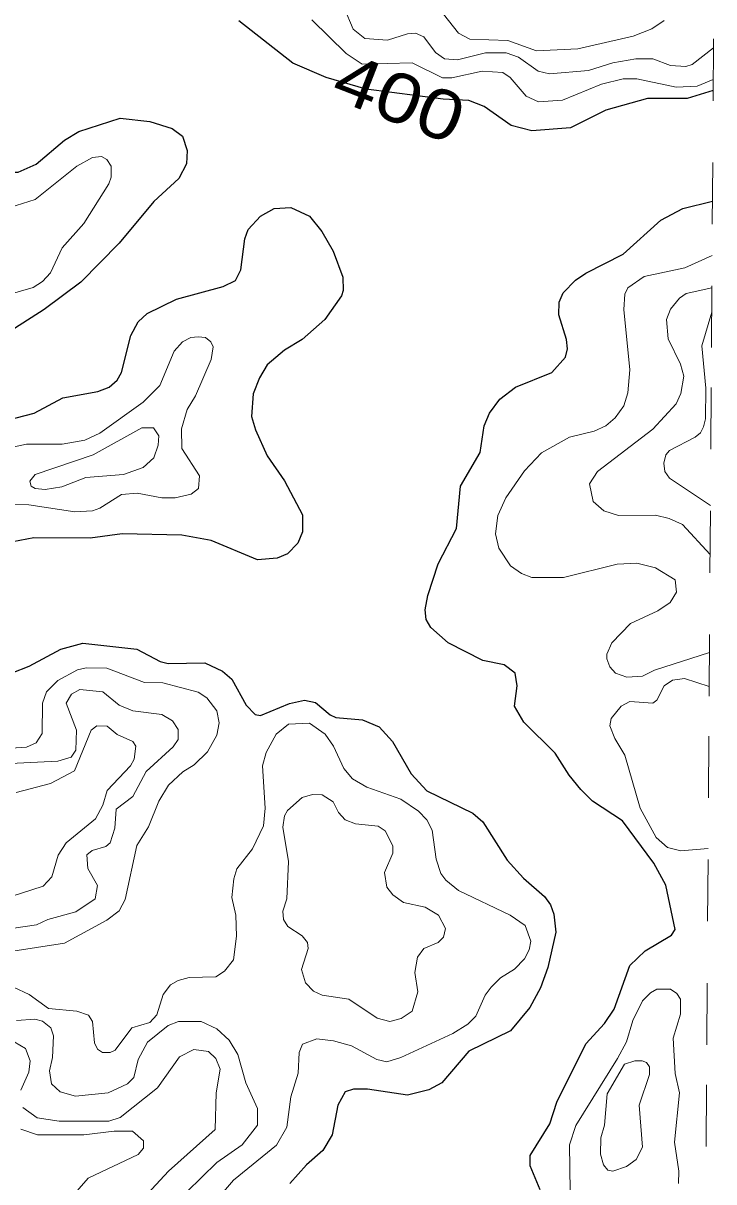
# Model space of a CAD drawing. Extents: x 577 to 602.9, y 7483.8 to 7511.6.
# Drawn here: x 601.607 to 602.727, y 7489.202 to 7491.079 of the extents above; entities that cross this region are included whole.
import ezdxf
from ezdxf.enums import TextEntityAlignment as Align

# ---------------------------------------------------------------- set-up
doc = ezdxf.new("R2010")
doc.units = 0
doc.header["$LTSCALE"] = 0.032
doc.linetypes.add('SHORT_DASHED', pattern=[2.7, 1.5, -1.2])
for name, color, linetype, lineweight in [('1', 7, 'Continuous', 25), ('2', 7, 'Continuous', 13), ('62', 7, 'SHORT_DASHED', 13)]:
    doc.layers.add(name, color=color, linetype=linetype, lineweight=lineweight)
doc.layers.add('61', color=7, linetype='Continuous')

msp = doc.modelspace()

# ---------------------------------------------------------------- linework, layer by layer
at = {"layer": '1'}
for points in [[(601.3883, 7491.1733), (601.4026, 7491.0461), (601.4241, 7490.9936), (601.4853, 7490.9053), (601.51, 7490.8751), (601.537, 7490.8505), (601.5696, 7490.8378), (601.599, 7490.8378), (601.6284, 7490.8505), (601.6746, 7490.8894), (601.6976, 7490.9038), (601.7644, 7490.9252), (601.8129, 7490.9197), (601.8487, 7490.9085), (601.8654, 7490.8958), (601.8734, 7490.8727), (601.8718, 7490.8513), (601.8598, 7490.8274), (601.8193, 7490.79), (601.7628, 7490.7225), (601.7008, 7490.6596)], [(602.7257, 7490.9702), (602.6836, 7490.957), (602.6192, 7490.957), (602.5516, 7490.9379), (602.4944, 7490.9093), (602.4316, 7490.9046), (602.3982, 7490.9133), (602.3544, 7490.9443), (602.3298, 7490.9539), (602.2878, 7490.9561), (602.1634, 7490.9723), (602.0984, 7490.9912), (602.0443, 7491.0143), (601.9569, 7491.0827)], [(602.6487, 7489.6824), (602.6296, 7489.7181), (602.5787, 7489.7865), (602.5302, 7489.8183), (602.5111, 7489.8374), (602.492, 7489.8605), (602.4697, 7489.8963), (602.4189, 7489.9464), (602.4037, 7489.9726), (602.4077, 7490.0052), (602.4045, 7490.0259), (602.387, 7490.0394), (602.3521, 7490.0466), (602.2964, 7490.0752), (602.2678, 7490.0998), (602.2606, 7490.1126), (602.259, 7490.1285), (602.263, 7490.1515), (602.2797, 7490.2032), (602.3099, 7490.2605), (602.3163, 7490.3288), (602.3481, 7490.3837), (602.3544, 7490.4266), (602.3632, 7490.4473), (602.3799, 7490.4696), (602.4053, 7490.4895), (602.4642, 7490.5133), (602.4864, 7490.538), (602.4896, 7490.5515), (602.488, 7490.5666), (602.4753, 7490.6064), (602.4761, 7490.627), (602.4825, 7490.6421), (602.5023, 7490.6628), (602.519, 7490.6739), (602.5795, 7490.705), (602.6407, 7490.7598), (602.6765, 7490.7789), (602.7245, 7490.7909)], [(601.5664, 7490.4322), (601.6253, 7490.4473), (601.6714, 7490.472), (601.7286, 7490.4823), (601.7469, 7490.4895), (601.7597, 7490.5006), (601.7668, 7490.5133), (601.7819, 7490.573), (601.7938, 7490.5952), (601.8082, 7490.6087), (601.8559, 7490.6318), (601.9314, 7490.6525), (601.9513, 7490.662), (601.96, 7490.6795), (601.9664, 7490.7296), (601.972, 7490.7447), (601.9918, 7490.7662), (602.0141, 7490.7789), (602.0411, 7490.7805), (602.0714, 7490.7662), (602.0912, 7490.7415), (602.1095, 7490.7097), (602.1254, 7490.6676), (602.1262, 7490.6461), (602.123, 7490.6374), (602.096, 7490.5992), (602.0594, 7490.5666), (602.0308, 7490.5491), (602.003, 7490.5253), (601.9903, 7490.5046), (601.9799, 7490.4783), (601.9775, 7490.4418), (601.9839, 7490.4203), (602.003, 7490.3781), (602.0308, 7490.3376), (602.0602, 7490.2827), (602.0602, 7490.2549), (602.0523, 7490.2366), (602.0356, 7490.2191), (602.0189, 7490.212), (601.9871, 7490.2096), (601.9123, 7490.2406), (601.8646, 7490.2493), (601.7676, 7490.2517), (601.7159, 7490.2446), (601.6245, 7490.2453), (601.5672, 7490.2342)], [(601.7008, 7490.6596), (601.6412, 7490.6151), (601.5314, 7490.5451)], [(601.5895, 7490.0267), (601.6173, 7490.037), (601.6682, 7490.0648), (601.704, 7490.0744), (601.7915, 7490.0648), (601.8296, 7490.045), (601.8423, 7490.0418), (601.902, 7490.0426), (601.9306, 7490.0291), (601.9457, 7490.0163), (601.9688, 7489.9742), (601.9831, 7489.9591), (601.9918, 7489.9575), (602.0388, 7489.9766), (602.0634, 7489.9821), (602.0809, 7489.9782), (602.1048, 7489.9583), (602.1143, 7489.9543), (602.1572, 7489.9503), (602.1843, 7489.9392), (602.2057, 7489.9154)], [(602.2057, 7489.9154), (602.236, 7489.8629), (602.2614, 7489.835), (602.3362, 7489.7993), (602.3521, 7489.7849), (602.3918, 7489.7229), (602.4181, 7489.6935), (602.4522, 7489.6641), (602.4618, 7489.6506), (602.4674, 7489.6354), (602.4705, 7489.606), (602.4578, 7489.5488), (602.4459, 7489.5162), (602.4284, 7489.4844), (602.3974, 7489.4462), (602.3298, 7489.4136), (602.2861, 7489.3619), (602.2646, 7489.3508), (602.2304, 7489.342), (602.1652, 7489.3516), (602.1429, 7489.3516), (602.1294, 7489.3476), (602.1175, 7489.3261), (602.1079, 7489.2776), (602.0928, 7489.2522), (602.0666, 7489.2291), (602.0396, 7489.1989)], [(602.4451, 7489.1886), (602.4292, 7489.2275), (602.4292, 7489.2442), (602.461, 7489.2959), (602.4721, 7489.3309), (602.519, 7489.4255), (602.5493, 7489.4581), (602.5652, 7489.4812), (602.5906, 7489.552), (602.6153, 7489.5758), (602.6582, 7489.6013), (602.6638, 7489.6108), (602.6487, 7489.6824)]]:
    msp.add_lwpolyline(points, dxfattribs=at)
at = {"layer": '2'}
for points in [[(602.7262, 7491.0391), (602.6916, 7491.0119), (602.6813, 7491.0087), (602.6566, 7491.0103), (602.628, 7491.0214), (602.6002, 7491.0214), (602.5628, 7491.0151), (602.5238, 7491.0024), (602.4602, 7490.9968), (602.4419, 7491.0016), (602.4101, 7491.0238), (602.3902, 7491.031), (602.3568, 7491.031), (602.3115, 7491.0199), (602.29, 7491.0214), (602.2757, 7491.0318), (602.2566, 7491.0572), (602.2431, 7491.0628), (602.2304, 7491.062), (602.1978, 7491.0517), (602.1612, 7491.054), (602.1421, 7491.0692), (602.1278, 7491.1041)], [(602.2884, 7491.0938), (602.3131, 7491.0628), (602.3314, 7491.0532), (602.3926, 7491.0509), (602.4395, 7491.0342), (602.5063, 7491.0373), (602.5962, 7491.058), (602.6264, 7491.0699), (602.6463, 7491.0835)], [(602.7258, 7490.9879), (602.6995, 7490.9769), (602.6654, 7490.9753), (602.6017, 7490.9888), (602.5795, 7490.9888), (602.5445, 7490.9801), (602.4817, 7490.9546), (602.4427, 7490.9515), (602.4228, 7490.961), (602.3966, 7490.9912), (602.3847, 7490.9992), (602.3513, 7491.0016), (602.302, 7490.9904), (602.2869, 7490.9904), (602.2376, 7491.0151), (602.1566, 7491.0126), (602.131, 7491.0302), (602.0753, 7491.0843)], [(601.5752, 7490.6366), (601.6237, 7490.6509), (601.6388, 7490.6604), (601.6515, 7490.6747), (601.6706, 7490.7153), (601.7056, 7490.7543), (601.7461, 7490.8187), (601.7501, 7490.8298), (601.7501, 7490.8473), (601.743, 7490.8584), (601.7342, 7490.8632), (601.7199, 7490.8616), (601.6944, 7490.8473), (601.6269, 7490.7932), (601.5855, 7490.7805)], [(602.7196, 7490.0596), (602.6304, 7490.0307), (602.6113, 7490.0211), (602.5858, 7490.0195), (602.5675, 7490.0259), (602.558, 7490.0362), (602.5532, 7490.0489), (602.5532, 7490.0569), (602.5612, 7490.0752), (602.5914, 7490.1062), (602.6359, 7490.1269), (602.6558, 7490.1404), (602.6662, 7490.1571), (602.6638, 7490.177), (602.632, 7490.1968), (602.6017, 7490.204), (602.5699, 7490.2024), (602.4833, 7490.1809), (602.4316, 7490.1809), (602.4149, 7490.1873), (602.3974, 7490.2), (602.3783, 7490.2287), (602.3727, 7490.2517), (602.3767, 7490.2811), (602.3894, 7490.3098), (602.4196, 7490.3535), (602.4475, 7490.3829), (602.4928, 7490.4084), (602.5326, 7490.4179), (602.5516, 7490.4266), (602.5668, 7490.4394), (602.5811, 7490.4593), (602.5874, 7490.4799), (602.5906, 7490.5173), (602.5811, 7490.6151), (602.5827, 7490.6398), (602.5874, 7490.6501), (602.6137, 7490.6684), (602.6797, 7490.6827), (602.7239, 7490.7029)], [(602.7206, 7490.2184), (602.6757, 7490.2668), (602.6542, 7490.2764), (602.632, 7490.2819), (602.5723, 7490.2811), (602.5485, 7490.2891), (602.531, 7490.3042), (602.5254, 7490.3328), (602.5381, 7490.3527), (602.628, 7490.4211), (602.6654, 7490.4624), (602.6733, 7490.4791), (602.6781, 7490.507), (602.6725, 7490.5268), (602.6526, 7490.5674), (602.6502, 7490.5992), (602.6566, 7490.6159), (602.6709, 7490.6334), (602.6821, 7490.6413), (602.7236, 7490.6501)], [(602.7212, 7490.2978), (602.655, 7490.3416), (602.6471, 7490.3527), (602.6455, 7490.3662), (602.6487, 7490.3797), (602.655, 7490.3869), (602.6964, 7490.4084), (602.7051, 7490.4155), (602.7099, 7490.4251), (602.7131, 7490.4378), (602.7139, 7490.4879), (602.7075, 7490.5563), (602.7233, 7490.6107)], [(601.5442, 7490.3821), (601.6125, 7490.3972), (601.6706, 7490.3972), (601.7072, 7490.4036), (601.7318, 7490.4147), (601.8018, 7490.4648), (601.8288, 7490.4919), (601.8519, 7490.5475), (601.8654, 7490.5626), (601.8789, 7490.5698), (601.8909, 7490.5706), (601.9028, 7490.5698), (601.9115, 7490.5626), (601.9155, 7490.5547), (601.9123, 7490.534), (601.8869, 7490.4752), (601.8734, 7490.4529), (601.8638, 7490.4219), (601.8646, 7490.3901), (601.8932, 7490.3455), (601.8916, 7490.3249), (601.8797, 7490.3161), (601.8535, 7490.3098), (601.832, 7490.3098), (601.7923, 7490.3177), (601.7668, 7490.3153), (601.7318, 7490.2931), (601.7199, 7490.2891), (601.6913, 7490.2875), (601.6165, 7490.2986), (601.541, 7490.3002)], [(601.5879, 7489.9042), (601.6125, 7489.9058), (601.6284, 7489.913), (601.638, 7489.9281), (601.6388, 7489.9774), (601.6451, 7489.9957), (601.6634, 7490.014), (601.6952, 7490.0314), (601.7096, 7490.0346), (601.743, 7490.0338), (601.8042, 7490.0108), (601.8336, 7490.01), (601.8909, 7489.9949), (601.9052, 7489.9861), (601.9211, 7489.9647), (601.925, 7489.9456), (601.9211, 7489.9257), (601.906, 7489.8987), (601.8845, 7489.8772), (601.8662, 7489.8661), (601.8431, 7489.8446), (601.8272, 7489.8183), (601.8105, 7489.777), (601.7915, 7489.7468), (601.7724, 7489.6593), (601.7628, 7489.641), (601.743, 7489.6259), (601.6746, 7489.5885), (601.5378, 7489.5671)], [(602.7175, 7489.7417), (602.6733, 7489.738), (602.6518, 7489.7436), (602.6335, 7489.7595), (602.6073, 7489.8072), (602.5827, 7489.8931), (602.566, 7489.9201), (602.558, 7489.9408), (602.5604, 7489.9527), (602.5763, 7489.9726), (602.5906, 7489.9798), (602.628, 7489.9774), (602.6343, 7489.9821), (602.6463, 7490.0052), (602.6598, 7490.0147), (602.6789, 7490.0171), (602.7192, 7490.0042)], [(601.5418, 7489.8772), (601.6634, 7489.8835), (601.6849, 7489.8899), (601.6928, 7489.9013), (601.6937, 7489.9336), (601.677, 7489.9774), (601.6857, 7489.9917), (601.6992, 7489.9996), (601.7366, 7489.9957), (601.7628, 7489.9742), (601.7851, 7489.9647), (601.832, 7489.9591), (601.8495, 7489.9487), (601.8583, 7489.9344), (601.8583, 7489.9185), (601.8503, 7489.9066), (601.8066, 7489.8668), (601.7851, 7489.8263), (601.7581, 7489.8056), (601.7557, 7489.7746), (601.7485, 7489.7508), (601.7414, 7489.7452), (601.7191, 7489.7388), (601.7103, 7489.7317), (601.7119, 7489.7094), (601.7278, 7489.6816), (601.7239, 7489.6601), (601.6929, 7489.6394), (601.6475, 7489.6267), (601.6292, 7489.618), (601.5656, 7489.6092)], [(601.5919, 7489.517), (601.6173, 7489.505), (601.6483, 7489.4828), (601.6944, 7489.478), (601.7135, 7489.4716), (601.7199, 7489.4613), (601.7231, 7489.4271), (601.7278, 7489.4168), (601.7358, 7489.4112), (601.7485, 7489.4112), (601.7565, 7489.4152), (601.7835, 7489.451), (601.8129, 7489.4597), (601.8241, 7489.4724), (601.8344, 7489.505), (601.8463, 7489.5209), (601.8583, 7489.5281), (601.8765, 7489.5329), (601.9195, 7489.5337), (601.9338, 7489.5432), (601.9481, 7489.5615), (601.9529, 7489.5997), (601.9521, 7489.6339), (601.9457, 7489.6625), (601.9489, 7489.6927), (601.9537, 7489.7086), (601.9791, 7489.7412), (601.9966, 7489.7786), (601.9998, 7489.8072), (601.995, 7489.8756), (602.0014, 7489.8971), (602.0173, 7489.9273), (602.0372, 7489.9432), (602.0714, 7489.9448), (602.0968, 7489.9273), (602.1103, 7489.9074), (602.127, 7489.8716), (602.1413, 7489.8549), (602.1644, 7489.8414), (602.2193, 7489.8215), (602.2479, 7489.8024), (602.2614, 7489.7881), (602.2702, 7489.7714), (602.2765, 7489.7245), (602.2845, 7489.7014), (602.2924, 7489.6903)], [(601.5712, 7489.6585), (601.6396, 7489.6808), (601.6539, 7489.6959), (601.6642, 7489.7309), (601.677, 7489.7508), (601.7247, 7489.7897), (601.7366, 7489.812), (601.7437, 7489.8358), (601.7811, 7489.8756), (601.7875, 7489.8867), (601.7899, 7489.9074), (601.7851, 7489.9154), (601.7597, 7489.9265), (601.7437, 7489.94), (601.727, 7489.9408), (601.7175, 7489.9336), (601.6905, 7489.8676), (601.6515, 7489.847), (601.5958, 7489.8327)], [(602.2924, 7489.6903), (602.3131, 7489.6736), (602.3966, 7489.6339), (602.4212, 7489.6172), (602.43, 7489.5917), (602.4276, 7489.5774), (602.4196, 7489.5631), (602.4037, 7489.5464), (602.3807, 7489.5321), (602.3656, 7489.517), (602.356, 7489.5042), (602.3409, 7489.4701), (602.3282, 7489.4573), (602.3036, 7489.4422), (602.2193, 7489.4033), (602.197, 7489.3961), (602.1803, 7489.4001), (602.1397, 7489.4223), (602.1103, 7489.4303), (602.0833, 7489.4335), (602.0602, 7489.4247), (602.0547, 7489.4112), (602.0531, 7489.3778), (602.0411, 7489.3396), (602.0348, 7489.2903), (602.0181, 7489.2609), (601.9481, 7489.2045), (601.8686, 7489.1122)], [(602.4944, 7489.1488), (602.4928, 7489.2617), (602.5031, 7489.2927), (602.5707, 7489.4017), (602.585, 7489.4287), (602.5954, 7489.4629), (602.6113, 7489.4947), (602.624, 7489.5082), (602.6343, 7489.5138), (602.6566, 7489.5138), (602.6669, 7489.5066), (602.6725, 7489.4979), (602.6725, 7489.4732), (602.6606, 7489.4343), (602.6638, 7489.377), (602.6709, 7489.346), (602.663, 7489.2657), (602.6701, 7489.2188), (602.6693, 7489.1989)], [(601.5966, 7489.4629), (601.6261, 7489.4653), (601.6388, 7489.4621), (601.6523, 7489.451), (601.6563, 7489.4382), (601.6547, 7489.4033), (601.6499, 7489.3818), (601.6531, 7489.3603), (601.6674, 7489.3476), (601.6921, 7489.3404), (601.7453, 7489.346), (601.7763, 7489.3603), (601.7867, 7489.3707), (601.7938, 7489.4001), (601.809, 7489.4279), (601.8423, 7489.4549), (601.859, 7489.4613), (601.8956, 7489.4613), (601.9211, 7489.4494), (601.941, 7489.4311), (601.9553, 7489.408), (601.968, 7489.3619), (601.9871, 7489.3206), (601.9871, 7489.2935)], [(601.6038, 7489.35), (601.6165, 7489.3794), (601.6189, 7489.3977), (601.611, 7489.4176), (601.5927, 7489.4287)], [(601.7954, 7489.1679), (601.8431, 7489.2188), (601.9187, 7489.2864), (601.9203, 7489.346), (601.9266, 7489.3842), (601.9195, 7489.4017), (601.9076, 7489.4128), (601.8837, 7489.416), (601.8606, 7489.4041), (601.8249, 7489.354), (601.7644, 7489.3062), (601.7461, 7489.2999), (601.6658, 7489.2999), (601.63, 7489.3055), (601.607, 7489.3222)], [(601.6038, 7489.2872), (601.6308, 7489.2776), (601.7056, 7489.2776), (601.7549, 7489.284), (601.7843, 7489.284), (601.8026, 7489.2681), (601.8026, 7489.2562), (601.7938, 7489.2458), (601.7127, 7489.2076), (601.6833, 7489.1742)], [(601.9871, 7489.2935), (601.9624, 7489.2617), (601.9211, 7489.2331), (601.8726, 7489.1854)]]:
    msp.add_lwpolyline(points, dxfattribs=at)
for points in [[(601.7994, 7490.4235), (601.8185, 7490.4235), (601.8272, 7490.4107), (601.8264, 7490.3956), (601.8193, 7490.375), (601.8018, 7490.3591), (601.77, 7490.3479), (601.7088, 7490.3432), (601.6698, 7490.328), (601.6428, 7490.3233), (601.6269, 7490.3249), (601.6205, 7490.3288), (601.6181, 7490.3368), (601.6269, 7490.3479), (601.7207, 7490.3797)], [(602.092, 7489.8287), (602.1095, 7489.8175), (602.1183, 7489.8001), (602.1294, 7489.7881), (602.1461, 7489.7818), (602.1827, 7489.7778), (602.1938, 7489.7706), (602.2065, 7489.746), (602.2065, 7489.7341), (602.193, 7489.703), (602.197, 7489.6792), (602.2065, 7489.6665), (602.224, 7489.6545), (602.259, 7489.6466), (602.2805, 7489.6339), (602.2916, 7489.6124), (602.2884, 7489.5981), (602.2797, 7489.5893), (602.2566, 7489.5798), (602.2463, 7489.5655), (602.2423, 7489.5408), (602.2471, 7489.5098), (602.2376, 7489.478), (602.2201, 7489.4661), (602.2018, 7489.4613), (602.1811, 7489.4669), (602.135, 7489.4979), (602.092, 7489.5042), (602.0777, 7489.5106), (602.065, 7489.5241), (602.0586, 7489.5456), (602.069, 7489.5798), (602.0682, 7489.5893), (602.0594, 7489.6005), (602.0364, 7489.6156), (602.0292, 7489.6267), (602.0284, 7489.6402), (602.0348, 7489.6601), (602.0372, 7489.7205), (602.0284, 7489.7762), (602.0308, 7489.7945), (602.0356, 7489.8032), (602.0594, 7489.8247), (602.0761, 7489.8295)], [(602.5819, 7489.3921), (602.5986, 7489.3977), (602.6105, 7489.3977), (602.6176, 7489.3953), (602.6224, 7489.3882), (602.6224, 7489.3754), (602.6057, 7489.3261), (602.6113, 7489.2577), (602.6009, 7489.2379), (602.585, 7489.2267), (602.5628, 7489.2188), (602.5548, 7489.2204), (602.5477, 7489.2291), (602.5429, 7489.2466), (602.5437, 7489.2728), (602.5493, 7489.2935), (602.554, 7489.3444)]]:
    msp.add_lwpolyline(points, close=True, dxfattribs=at)
at = {"layer": '62'}
msp.add_lwpolyline([(602.6772, 7483.7754), (602.681, 7484.3402), (602.6848, 7484.9051), (602.6886, 7485.4699), (602.6924, 7486.0347), (602.6962, 7486.5996), (602.7, 7487.1644), (602.7038, 7487.7293), (602.7076, 7488.2941), (602.7115, 7488.859), (602.7153, 7489.4238), (602.7191, 7489.9887), (602.7229, 7490.5535), (602.7267, 7491.1183)], dxfattribs=at)

# ---------------------------------------------------------------- texts
at = {"layer": '61', "width": 1.2}
msp.add_text('400', height=0.08, rotation=338.757, dxfattribs=at).set_placement((602.2025, 7490.9204), align=Align.CENTER)

doc.saveas('drawing.dxf')
